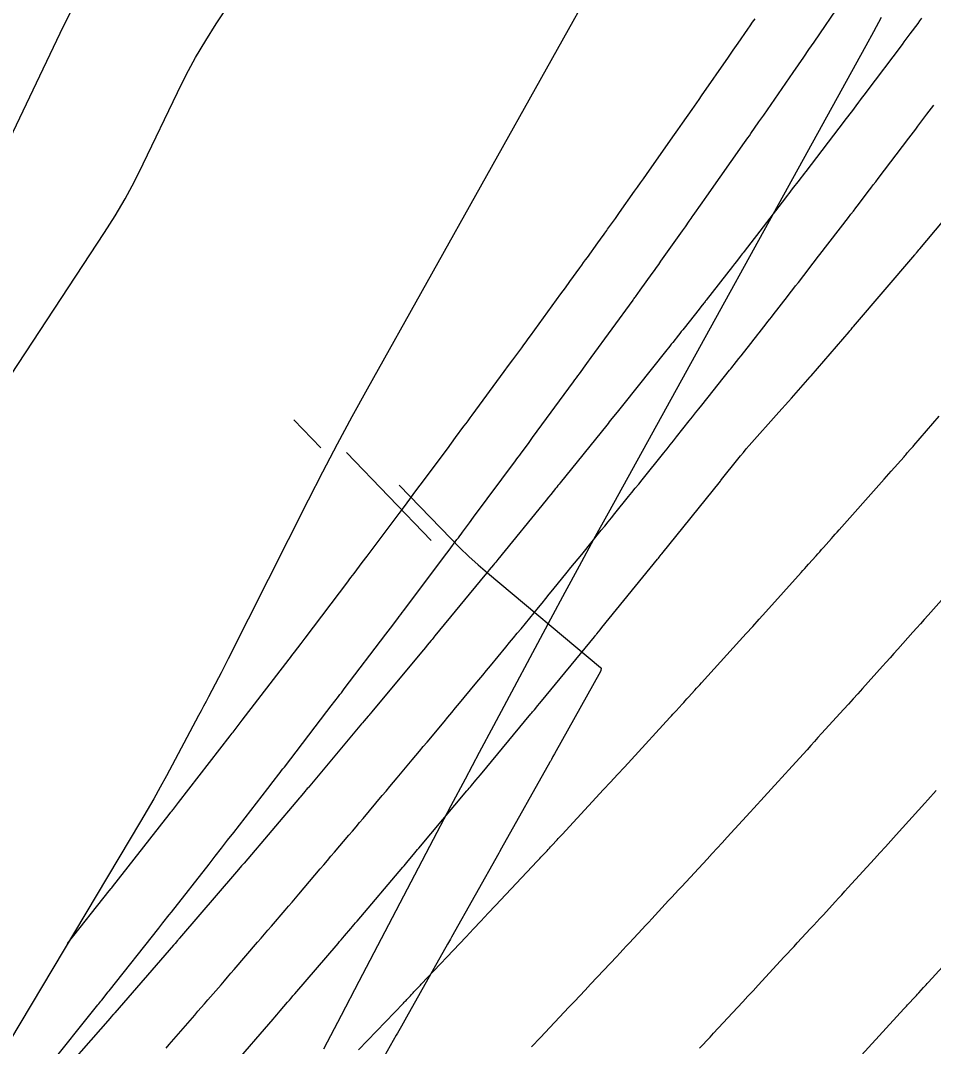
# Model space of a CAD drawing. Extents: x 1005228 to 1008882, y 1883389 to 1885754.
# Drawn here: x 1008227.6 to 1008271.83, y 1884732.75 to 1884782.43 of the extents above; entities that cross this region are included whole.
import ezdxf

# ---------------------------------------------------------------- set-up
doc = ezdxf.new("R2010")
doc.units = 0
for name, color, linetype in [('ATDIMS', 7, 'Continuous'), ('C-ANNO-NOTE', 7, 'Continuous'), ('TSOBSTACLE', 7, 'Continuous')]:
    doc.layers.add(name, color=color, linetype=linetype)

msp = doc.modelspace()

# ---------------------------------------------------------------- linework, layer by layer
at = {"layer": 'ATDIMS'}
for points in [[(1008237.849, 1884731.782), (1008239.834, 1884734.071), (1008239.922, 1884734.172), (1008240.01, 1884734.274), (1008240.098, 1884734.376), (1008240.186, 1884734.478), (1008240.537, 1884734.887), (1008240.624, 1884734.989), (1008240.712, 1884735.091), (1008240.8, 1884735.193), (1008240.887, 1884735.295), (1008242.983, 1884737.737), (1008243.06, 1884737.827), (1008243.137, 1884737.917), (1008243.214, 1884738.007), (1008243.291, 1884738.098), (1008243.598, 1884738.459), (1008243.675, 1884738.549), (1008243.752, 1884738.64), (1008243.828, 1884738.73), (1008243.905, 1884738.82), (1008246.115, 1884741.423), (1008246.18, 1884741.5), (1008246.246, 1884741.578), (1008246.312, 1884741.656), (1008246.378, 1884741.734), (1008246.64, 1884742.046), (1008246.705, 1884742.124), (1008246.771, 1884742.202), (1008246.836, 1884742.28), (1008246.902, 1884742.357), (1008249.229, 1884745.126), (1008249.283, 1884745.191), (1008249.337, 1884745.256), (1008249.391, 1884745.321), (1008249.445, 1884745.386), (1008249.662, 1884745.645), (1008249.77, 1884745.775), (1008249.878, 1884745.905), (1008252.324, 1884748.849), (1008252.367, 1884748.9), (1008252.409, 1884748.951), (1008252.451, 1884749.003), (1008252.494, 1884749.054), (1008252.663, 1884749.259), (1008252.747, 1884749.362), (1008252.832, 1884749.464), (1008255.403, 1884752.59), (1008255.433, 1884752.627), (1008255.463, 1884752.664), (1008255.493, 1884752.7), (1008255.523, 1884752.737), (1008255.674, 1884752.922), (1008255.764, 1884753.033), (1008258.462, 1884756.35), (1008258.498, 1884756.393), (1008258.533, 1884756.437), (1008258.639, 1884756.568), (1008258.674, 1884756.612), (1008261.504, 1884760.127), (1008261.524, 1884760.152), (1008261.562, 1884760.2), (1008262.351, 1884761.19), (1008262.485, 1884761.356), (1008262.621, 1884761.52), (1008262.76, 1884761.683), (1008262.901, 1884761.843), (1008264.342, 1884763.464), (1008264.495, 1884763.635), (1008264.647, 1884763.807), (1008264.799, 1884763.979), (1008264.951, 1884764.151), (1008265.856, 1884765.176), (1008265.889, 1884765.213), (1008265.895, 1884765.22), (1008267.74, 1884767.362), (1008267.772, 1884767.398), (1008267.811, 1884767.444), (1008267.834, 1884767.471), (1008267.91, 1884767.561), (1008267.949, 1884767.607), (1008270.915, 1884771.08), (1008270.936, 1884771.105), (1008270.957, 1884771.129), (1008270.977, 1884771.153), (1008270.998, 1884771.178), (1008271.079, 1884771.275), (1008271.12, 1884771.324), (1008271.161, 1884771.373), (1008273.357, 1884773.984)], [(1008247.497, 1884757.254), (1008243.388, 1884761.513)]]:
    msp.add_lwpolyline(points, dxfattribs=at)
at = {"layer": 'C-ANNO-NOTE'}
for points in [[(1008223.971, 1884770.201), (1008229.681, 1884782.158), (1008230.33, 1884783.458), (1008231.024, 1884784.733), (1008231.762, 1884785.983), (1008232.545, 1884787.208), (1008235.765, 1884792.056), (1008236.552, 1884793.279), (1008237.301, 1884794.523), (1008238.014, 1884795.789), (1008238.689, 1884797.076), (1008244.269, 1884808.102), (1008244.503, 1884808.639), (1008244.668, 1884809.191), (1008244.765, 1884809.76), (1008244.794, 1884810.344), (1008244.775, 1884812.714), (1008244.799, 1884813.3), (1008244.88, 1884813.876), (1008245.02, 1884814.441), (1008245.216, 1884814.994), (1008251.989, 1884831.458)], [(1008222.944, 1884758.919), (1008231.668, 1884772.16), (1008232.181, 1884772.968), (1008232.665, 1884773.793), (1008233.121, 1884774.633), (1008233.548, 1884775.49), (1008235.2, 1884778.949), (1008235.627, 1884779.805), (1008236.084, 1884780.645), (1008236.571, 1884781.468), (1008237.086, 1884782.274), (1008247.322, 1884797.684)], [(1008258.85, 1884790.431), (1008244.386, 1884764.577), (1008243.652, 1884763.247), (1008242.932, 1884761.908), (1008242.226, 1884760.563), (1008241.535, 1884759.209), (1008237.667, 1884751.527), (1008237.55, 1884751.296), (1008237.432, 1884751.065), (1008237.313, 1884750.835), (1008237.193, 1884750.605), (1008236.71, 1884749.687), (1008236.589, 1884749.457), (1008236.468, 1884749.228), (1008236.346, 1884748.999), (1008236.224, 1884748.77), (1008234.666, 1884745.86), (1008234.362, 1884745.301), (1008234.052, 1884744.745), (1008233.735, 1884744.193), (1008233.412, 1884743.644), (1008220.153, 1884721.449)], [(1008269.285, 1884782.572), (1008268.915, 1884781.892), (1008268.543, 1884781.213), (1008256.062, 1884758.579), (1008255.357, 1884757.297), (1008254.657, 1884756.013), (1008253.961, 1884754.727), (1008253.269, 1884753.438), (1008250.509, 1884748.279), (1008249.821, 1884746.988), (1008249.135, 1884745.696), (1008248.452, 1884744.403), (1008247.771, 1884743.108), (1008243.988, 1884735.889), (1008243.131, 1884734.254), (1008242.274, 1884732.619)]]:
    msp.add_lwpolyline(points, dxfattribs=at)
at = {"layer": 'TSOBSTACLE'}
for points in [[(1008228.843, 1884731.63), (1008231.353, 1884734.762), (1008231.398, 1884734.819), (1008231.443, 1884734.876), (1008231.488, 1884734.933), (1008231.534, 1884734.989), (1008231.849, 1884735.387), (1008231.894, 1884735.444), (1008234.295, 1884738.473), (1008234.346, 1884738.538), (1008234.398, 1884738.603), (1008234.449, 1884738.669), (1008234.5, 1884738.734), (1008234.807, 1884739.125), (1008234.91, 1884739.256), (1008236.735, 1884741.583), (1008237.034, 1884741.965), (1008237.332, 1884742.347), (1008237.63, 1884742.73), (1008237.928, 1884743.113), (1008239.578, 1884745.24), (1008239.846, 1884745.586), (1008240.115, 1884745.932), (1008240.182, 1884746.019), (1008240.249, 1884746.105), (1008240.315, 1884746.192), (1008240.382, 1884746.279), (1008242.447, 1884748.97), (1008242.657, 1884749.242), (1008243.006, 1884749.697), (1008243.075, 1884749.788), (1008243.145, 1884749.879), (1008243.215, 1884749.97), (1008243.284, 1884750.062), (1008245.302, 1884752.721), (1008245.518, 1884753.006), (1008245.878, 1884753.479), (1008245.95, 1884753.574), (1008246.021, 1884753.669), (1008246.093, 1884753.764), (1008246.164, 1884753.859), (1008248.144, 1884756.496), (1008248.365, 1884756.789), (1008248.744, 1884757.294), (1008248.811, 1884757.384), (1008248.878, 1884757.473), (1008248.945, 1884757.563), (1008249.012, 1884757.653), (1008249.346, 1884758.103), (1008249.547, 1884758.373), (1008251.576, 1884761.105), (1008251.645, 1884761.199), (1008251.715, 1884761.293), (1008251.785, 1884761.388), (1008251.854, 1884761.482), (1008252.201, 1884761.954), (1008252.409, 1884762.237), (1008254.388, 1884764.932), (1008254.46, 1884765.03), (1008254.532, 1884765.128), (1008254.604, 1884765.226), (1008254.676, 1884765.325), (1008255.034, 1884765.818), (1008255.249, 1884766.113), (1008257.271, 1884768.897), (1008257.3, 1884768.937), (1008257.33, 1884768.978), (1008257.359, 1884769.018), (1008257.388, 1884769.058), (1008257.621, 1884769.381), (1008258.198, 1884770.182), (1008258.304, 1884770.329), (1008258.409, 1884770.476), (1008258.514, 1884770.623), (1008258.619, 1884770.771), (1008259.662, 1884772.24), (1008259.806, 1884772.444), (1008259.999, 1884772.715), (1008260.047, 1884772.783), (1008260.095, 1884772.851), (1008260.143, 1884772.918), (1008260.191, 1884772.986), (1008260.621, 1884773.599), (1008260.847, 1884773.92), (1008262.677, 1884776.522), (1008262.755, 1884776.633), (1008262.832, 1884776.743), (1008262.909, 1884776.854), (1008262.986, 1884776.965), (1008263.371, 1884777.519), (1008263.602, 1884777.852), (1008265.036, 1884779.92), (1008265.29, 1884780.287), (1008265.543, 1884780.654), (1008265.796, 1884781.022), (1008266.049, 1884781.391), (1008267.393, 1884783.357)], [(1008271.252, 1884782.541), (1008271.157, 1884782.414), (1008271.062, 1884782.288), (1008270.683, 1884781.782), (1008270.588, 1884781.655), (1008270.493, 1884781.529), (1008270.398, 1884781.403), (1008270.303, 1884781.276), (1008268.555, 1884778.95), (1008268.467, 1884778.833), (1008268.379, 1884778.717), (1008268.291, 1884778.6), (1008268.202, 1884778.484), (1008267.848, 1884778.018), (1008267.76, 1884777.902), (1008267.671, 1884777.786), (1008267.583, 1884777.67), (1008267.494, 1884777.553), (1008265.645, 1884775.126), (1008265.563, 1884775.019), (1008265.481, 1884774.913), (1008265.399, 1884774.806), (1008265.317, 1884774.699), (1008264.988, 1884774.273), (1008264.906, 1884774.167), (1008264.824, 1884774.06), (1008264.742, 1884773.954), (1008264.659, 1884773.847), (1008262.653, 1884771.249), (1008262.607, 1884771.189), (1008262.56, 1884771.128), (1008262.513, 1884771.068), (1008262.466, 1884771.007), (1008262.278, 1884770.766), (1008262.184, 1884770.645), (1008262.09, 1884770.525), (1008260.819, 1884768.893), (1008260.79, 1884768.857), (1008260.762, 1884768.82), (1008260.733, 1884768.784), (1008260.705, 1884768.748), (1008260.562, 1884768.567), (1008260.476, 1884768.458), (1008259.75, 1884767.541), (1008259.681, 1884767.453), (1008259.611, 1884767.366), (1008259.541, 1884767.278), (1008259.472, 1884767.19), (1008259.192, 1884766.839), (1008259.122, 1884766.752), (1008259.052, 1884766.664), (1008258.983, 1884766.576), (1008258.913, 1884766.489), (1008256.759, 1884763.786), (1008256.695, 1884763.707), (1008256.632, 1884763.628), (1008256.569, 1884763.549), (1008256.505, 1884763.47), (1008256.251, 1884763.154), (1008256.187, 1884763.075), (1008256.123, 1884762.996), (1008256.06, 1884762.917), (1008255.996, 1884762.838), (1008253.749, 1884760.049), (1008253.691, 1884759.978), (1008253.634, 1884759.907), (1008253.577, 1884759.836), (1008253.519, 1884759.765), (1008253.289, 1884759.482), (1008253.174, 1884759.341), (1008253.059, 1884759.2), (1008250.721, 1884756.329), (1008250.669, 1884756.266), (1008250.618, 1884756.203), (1008250.566, 1884756.14), (1008250.515, 1884756.077), (1008250.308, 1884755.826), (1008250.205, 1884755.7), (1008250.101, 1884755.575), (1008247.674, 1884752.627), (1008247.628, 1884752.571), (1008247.583, 1884752.516), (1008247.537, 1884752.46), (1008247.491, 1884752.405), (1008247.307, 1884752.184), (1008247.215, 1884752.074), (1008247.123, 1884751.963), (1008244.61, 1884748.942), (1008244.57, 1884748.894), (1008244.53, 1884748.846), (1008244.489, 1884748.797), (1008244.449, 1884748.749), (1008244.247, 1884748.509), (1008244.166, 1884748.413), (1008244.126, 1884748.365), (1008241.527, 1884745.275), (1008241.492, 1884745.234), (1008241.457, 1884745.193), (1008241.423, 1884745.152), (1008241.388, 1884745.11), (1008241.213, 1884744.905), (1008241.143, 1884744.822), (1008241.108, 1884744.781), (1008238.427, 1884741.626), (1008238.397, 1884741.592), (1008238.368, 1884741.557), (1008238.338, 1884741.522), (1008238.308, 1884741.488), (1008238.16, 1884741.315), (1008238.071, 1884741.211), (1008235.308, 1884737.995), (1008235.284, 1884737.967), (1008235.259, 1884737.939), (1008235.235, 1884737.911), (1008235.21, 1884737.882), (1008235.088, 1884737.741), (1008235.014, 1884737.656), (1008232.172, 1884734.382), (1008232.153, 1884734.36), (1008232.133, 1884734.338), (1008232.114, 1884734.316), (1008232.094, 1884734.293), (1008231.978, 1884734.16), (1008231.939, 1884734.116), (1008229.018, 1884730.787)], [(1008229.882, 1884737.735), (1008231.897, 1884740.278), (1008231.994, 1884740.401), (1008232.022, 1884740.436), (1008232.05, 1884740.471), (1008234.626, 1884743.755), (1008234.755, 1884743.92), (1008234.887, 1884744.088), (1008234.918, 1884744.127), (1008234.948, 1884744.166), (1008234.979, 1884744.206), (1008235.009, 1884744.245), (1008235.252, 1884744.558), (1008237.756, 1884747.786), (1008237.805, 1884747.85), (1008237.854, 1884747.913), (1008237.903, 1884747.976), (1008237.951, 1884748.04), (1008238.243, 1884748.42), (1008238.341, 1884748.547), (1008240.612, 1884751.506), (1008240.677, 1884751.59), (1008240.741, 1884751.674), (1008240.805, 1884751.759), (1008240.869, 1884751.843), (1008241.19, 1884752.266), (1008241.383, 1884752.519), (1008243.451, 1884755.244), (1008243.529, 1884755.348), (1008243.608, 1884755.451), (1008243.686, 1884755.555), (1008243.764, 1884755.659), (1008244.154, 1884756.178), (1008244.388, 1884756.49), (1008245.946, 1884758.565), (1008246.201, 1884758.904), (1008246.455, 1884759.244), (1008246.708, 1884759.584), (1008246.962, 1884759.924), (1008248.278, 1884761.697), (1008248.479, 1884761.968), (1008248.68, 1884762.238), (1008249.082, 1884762.78), (1008249.183, 1884762.915), (1008249.283, 1884763.05), (1008249.383, 1884763.186), (1008249.483, 1884763.322), (1008251.032, 1884765.43), (1008251.244, 1884765.718), (1008251.456, 1884766.007), (1008251.879, 1884766.584), (1008251.985, 1884766.728), (1008252.091, 1884766.872), (1008252.197, 1884767.017), (1008252.302, 1884767.162), (1008253.775, 1884769.189), (1008253.996, 1884769.493), (1008254.217, 1884769.797), (1008254.695, 1884770.456), (1008254.787, 1884770.582), (1008254.879, 1884770.709), (1008254.971, 1884770.836), (1008255.063, 1884770.963), (1008255.57, 1884771.666), (1008255.698, 1884771.845), (1008255.87, 1884772.083), (1008255.913, 1884772.142), (1008255.956, 1884772.202), (1008255.998, 1884772.262), (1008256.041, 1884772.321), (1008256.417, 1884772.852), (1008256.614, 1884773.13), (1008257.347, 1884774.163), (1008257.491, 1884774.366), (1008257.635, 1884774.569), (1008257.779, 1884774.773), (1008257.922, 1884774.976), (1008259.206, 1884776.802), (1008259.438, 1884777.131), (1008259.669, 1884777.461), (1008260.132, 1884778.119), (1008260.248, 1884778.284), (1008260.364, 1884778.449), (1008260.479, 1884778.614), (1008260.594, 1884778.78), (1008261.891, 1884780.65), (1008262.126, 1884780.989), (1008262.362, 1884781.328), (1008262.839, 1884782.017), (1008262.953, 1884782.182), (1008263.067, 1884782.347), (1008263.181, 1884782.512)], [(1008234.651, 1884732.668), (1008234.803, 1884732.844), (1008236.038, 1884734.266), (1008236.198, 1884734.45), (1008236.358, 1884734.634), (1008236.517, 1884734.818), (1008236.677, 1884735.002), (1008237.315, 1884735.738), (1008237.475, 1884735.922), (1008237.634, 1884736.107), (1008237.793, 1884736.291), (1008237.952, 1884736.476), (1008239.088, 1884737.798), (1008239.255, 1884737.992), (1008239.421, 1884738.186), (1008239.588, 1884738.38), (1008239.754, 1884738.574), (1008240.42, 1884739.349), (1008240.586, 1884739.543), (1008240.752, 1884739.737), (1008240.918, 1884739.932), (1008241.084, 1884740.126), (1008242.118, 1884741.343), (1008242.291, 1884741.547), (1008242.465, 1884741.752), (1008242.638, 1884741.956), (1008242.812, 1884742.16), (1008243.505, 1884742.977), (1008243.679, 1884743.181), (1008243.852, 1884743.386), (1008244.024, 1884743.591), (1008244.197, 1884743.795), (1008245.127, 1884744.902), (1008245.308, 1884745.116), (1008245.489, 1884745.331), (1008245.669, 1884745.546), (1008245.85, 1884745.761), (1008246.572, 1884746.621), (1008246.753, 1884746.836), (1008246.933, 1884747.051), (1008247.113, 1884747.267), (1008247.293, 1884747.482), (1008248.116, 1884748.472), (1008248.304, 1884748.698), (1008248.492, 1884748.924), (1008248.68, 1884749.151), (1008248.868, 1884749.377), (1008249.624, 1884750.286), (1008249.81, 1884750.51), (1008249.996, 1884750.734), (1008250.181, 1884750.958), (1008250.366, 1884751.183), (1008251.106, 1884752.082), (1008251.291, 1884752.306), (1008251.476, 1884752.531), (1008251.661, 1884752.756), (1008251.846, 1884752.98), (1008252.689, 1884754.006), (1008252.865, 1884754.219), (1008253.04, 1884754.434), (1008253.215, 1884754.648), (1008253.39, 1884754.862), (1008254.089, 1884755.721), (1008254.264, 1884755.935), (1008254.439, 1884756.15), (1008254.614, 1884756.365), (1008254.788, 1884756.579), (1008255.735, 1884757.744), (1008255.901, 1884757.947), (1008256.066, 1884758.15), (1008256.23, 1884758.354), (1008256.395, 1884758.558), (1008257.052, 1884759.374), (1008257.217, 1884759.578), (1008257.381, 1884759.782), (1008257.545, 1884759.986), (1008257.71, 1884760.19), (1008258.764, 1884761.499), (1008258.918, 1884761.692), (1008259.073, 1884761.884), (1008259.227, 1884762.076), (1008259.381, 1884762.269), (1008259.995, 1884763.04), (1008260.149, 1884763.233), (1008260.303, 1884763.426), (1008260.456, 1884763.619), (1008260.61, 1884763.811), (1008261.949, 1884765.493), (1008262.005, 1884765.564), (1008262.061, 1884765.634), (1008262.117, 1884765.705), (1008262.173, 1884765.776), (1008262.397, 1884766.059), (1008262.509, 1884766.2), (1008262.621, 1884766.342), (1008263.045, 1884766.878), (1008263.13, 1884766.986), (1008263.215, 1884767.094), (1008263.3, 1884767.203), (1008263.385, 1884767.311), (1008263.724, 1884767.746), (1008263.809, 1884767.855), (1008263.893, 1884767.964), (1008263.978, 1884768.072), (1008264.063, 1884768.181), (1008264.756, 1884769.071), (1008264.887, 1884769.24), (1008265.019, 1884769.41), (1008265.15, 1884769.579), (1008265.281, 1884769.749), (1008265.805, 1884770.427), (1008265.936, 1884770.597), (1008266.067, 1884770.767), (1008266.198, 1884770.936), (1008266.329, 1884771.106), (1008267.708, 1884772.893), (1008267.828, 1884773.05), (1008267.949, 1884773.207), (1008268.07, 1884773.365), (1008268.19, 1884773.522), (1008268.67, 1884774.152), (1008268.79, 1884774.31), (1008268.91, 1884774.467), (1008269.03, 1884774.625), (1008269.15, 1884774.783), (1008270.636, 1884776.735), (1008270.746, 1884776.879), (1008270.856, 1884777.024), (1008270.965, 1884777.169), (1008271.075, 1884777.314), (1008271.511, 1884777.895), (1008271.62, 1884778.04), (1008271.729, 1884778.185), (1008271.838, 1884778.331)], [(1008240.837, 1884763.092), (1008242.149, 1884761.732)], [(1008243.976, 1884732.58), (1008246.147, 1884734.847), (1008246.189, 1884734.892), (1008246.232, 1884734.936), (1008246.275, 1884734.981), (1008246.318, 1884735.026), (1008246.488, 1884735.205), (1008246.531, 1884735.25), (1008246.574, 1884735.295), (1008246.616, 1884735.34), (1008246.659, 1884735.385), (1008246.839, 1884735.577), (1008246.883, 1884735.624), (1008246.927, 1884735.67), (1008246.972, 1884735.717), (1008247.016, 1884735.764), (1008249.192, 1884738.061), (1008249.549, 1884738.438), (1008249.905, 1884738.816), (1008250.262, 1884739.195), (1008250.617, 1884739.574), (1008252.632, 1884741.721), (1008252.691, 1884741.785), (1008252.751, 1884741.848), (1008252.81, 1884741.911), (1008252.869, 1884741.974), (1008253.105, 1884742.228), (1008253.164, 1884742.291), (1008253.223, 1884742.355), (1008253.282, 1884742.418), (1008253.341, 1884742.482), (1008253.59, 1884742.752), (1008253.651, 1884742.818), (1008253.712, 1884742.885), (1008253.773, 1884742.951), (1008253.835, 1884743.017), (1008255.848, 1884745.187), (1008256.184, 1884745.551), (1008256.521, 1884745.915), (1008256.857, 1884746.279), (1008257.192, 1884746.644), (1008259.054, 1884748.671), (1008259.129, 1884748.753), (1008259.204, 1884748.835), (1008259.279, 1884748.917), (1008259.354, 1884748.999), (1008259.654, 1884749.328), (1008259.729, 1884749.41), (1008259.804, 1884749.493), (1008259.879, 1884749.575), (1008259.954, 1884749.658), (1008260.27, 1884750.008), (1008260.348, 1884750.094), (1008260.426, 1884750.18), (1008260.503, 1884750.266), (1008260.581, 1884750.352), (1008262.435, 1884752.392), (1008262.752, 1884752.742), (1008263.068, 1884753.091), (1008263.384, 1884753.442), (1008263.7, 1884753.792), (1008265.411, 1884755.694), (1008265.501, 1884755.796), (1008265.592, 1884755.897), (1008265.683, 1884755.998), (1008265.774, 1884756.099), (1008266.136, 1884756.505), (1008266.226, 1884756.606), (1008266.317, 1884756.708), (1008266.407, 1884756.81), (1008266.497, 1884756.911), (1008266.88, 1884757.344), (1008266.973, 1884757.45), (1008267.067, 1884757.556), (1008267.161, 1884757.661), (1008267.255, 1884757.767), (1008269.314, 1884760.081), (1008269.43, 1884760.213), (1008269.547, 1884760.344), (1008269.664, 1884760.476), (1008269.78, 1884760.608), (1008270.399, 1884761.309), (1008270.439, 1884761.354), (1008270.479, 1884761.399), (1008270.518, 1884761.444), (1008270.558, 1884761.489), (1008270.717, 1884761.67), (1008270.756, 1884761.715), (1008270.796, 1884761.76), (1008270.835, 1884761.806), (1008270.875, 1884761.851), (1008272.094, 1884763.267)], [(1008245.939, 1884759.935), (1008248.456, 1884757.325), (1008248.881, 1884756.897), (1008249.318, 1884756.479), (1008249.765, 1884756.074), (1008250.223, 1884755.681), (1008255.699, 1884751.106), (1008255.711, 1884751.094), (1008255.719, 1884751.08), (1008255.723, 1884751.065), (1008255.723, 1884751.048), (1008255.715, 1884750.977), (1008255.713, 1884750.96), (1008255.708, 1884750.943), (1008255.702, 1884750.927), (1008255.694, 1884750.911), (1008253.465, 1884746.912), (1008253.392, 1884746.782), (1008253.319, 1884746.651), (1008253.301, 1884746.619), (1008253.283, 1884746.586), (1008253.265, 1884746.554), (1008253.246, 1884746.521), (1008250.899, 1884742.343), (1008250.8, 1884742.167), (1008250.767, 1884742.108), (1008248.477, 1884738.035), (1008248.43, 1884737.95), (1008248.382, 1884737.866), (1008248.334, 1884737.781), (1008248.287, 1884737.696), (1008246.301, 1884734.168), (1008246.053, 1884733.728), (1008245.991, 1884733.618), (1008245.929, 1884733.508), (1008245.867, 1884733.398), (1008245.804, 1884733.288), (1008243.61, 1884729.419)], [(1008272.343, 1884754.513), (1008271.565, 1884753.634), (1008271.382, 1884753.427), (1008271.198, 1884753.22), (1008271.015, 1884753.013), (1008270.831, 1884752.807), (1008270.094, 1884751.983), (1008269.909, 1884751.777), (1008269.725, 1884751.571), (1008269.54, 1884751.365), (1008269.355, 1884751.159), (1008268.381, 1884750.075), (1008268.157, 1884749.826), (1008267.932, 1884749.577), (1008267.707, 1884749.329), (1008267.482, 1884749.081), (1008266.407, 1884747.897), (1008266.231, 1884747.703), (1008266.055, 1884747.509), (1008265.879, 1884747.315), (1008265.703, 1884747.12), (1008264.987, 1884746.327), (1008264.818, 1884746.14), (1008264.649, 1884745.954), (1008264.48, 1884745.767), (1008264.31, 1884745.581), (1008263.631, 1884744.837), (1008263.461, 1884744.652), (1008263.291, 1884744.466), (1008263.121, 1884744.28), (1008262.951, 1884744.095), (1008261.834, 1884742.879), (1008261.591, 1884742.614), (1008261.348, 1884742.35), (1008261.104, 1884742.087), (1008260.86, 1884741.823), (1008259.634, 1884740.502), (1008259.474, 1884740.328), (1008259.313, 1884740.155), (1008259.153, 1884739.981), (1008258.992, 1884739.808), (1008258.339, 1884739.099), (1008258.185, 1884738.932), (1008258.031, 1884738.765), (1008257.876, 1884738.599), (1008257.721, 1884738.433), (1008257.102, 1884737.768), (1008256.947, 1884737.602), (1008256.792, 1884737.436), (1008256.637, 1884737.27), (1008256.481, 1884737.105), (1008255.219, 1884735.759), (1008254.957, 1884735.48), (1008254.695, 1884735.201), (1008254.432, 1884734.923), (1008254.168, 1884734.644), (1008252.789, 1884733.188), (1008252.644, 1884733.035), (1008252.499, 1884732.882), (1008252.355, 1884732.729)], [(1008260.496, 1884732.665), (1008260.665, 1884732.844), (1008260.833, 1884733.024), (1008261.001, 1884733.205), (1008261.169, 1884733.385), (1008262.337, 1884734.637), (1008262.588, 1884734.907), (1008262.838, 1884735.176), (1008263.088, 1884735.446), (1008263.337, 1884735.716), (1008264.599, 1884737.085), (1008264.756, 1884737.255), (1008264.914, 1884737.425), (1008265.071, 1884737.595), (1008265.229, 1884737.765), (1008265.872, 1884738.459), (1008266.023, 1884738.622), (1008266.174, 1884738.786), (1008266.325, 1884738.949), (1008266.476, 1884739.113), (1008267.078, 1884739.769), (1008267.228, 1884739.932), (1008267.379, 1884740.097), (1008267.529, 1884740.261), (1008267.679, 1884740.425), (1008268.966, 1884741.835), (1008269.23, 1884742.125), (1008269.494, 1884742.415), (1008269.757, 1884742.705), (1008270.02, 1884742.996), (1008271.406, 1884744.531), (1008271.545, 1884744.685), (1008271.684, 1884744.838), (1008271.823, 1884744.991), (1008271.962, 1884745.145)], [(1008268.335, 1884732.333), (1008270.393, 1884734.564), (1008270.454, 1884734.63), (1008270.514, 1884734.696), (1008270.575, 1884734.761), (1008270.636, 1884734.827), (1008270.884, 1884735.095), (1008270.943, 1884735.158), (1008271.001, 1884735.221), (1008271.059, 1884735.284), (1008271.117, 1884735.347), (1008271.35, 1884735.601), (1008271.408, 1884735.664), (1008271.466, 1884735.727), (1008271.524, 1884735.791), (1008271.582, 1884735.854), (1008273.621, 1884738.088)]]:
    msp.add_lwpolyline(points, dxfattribs=at)

doc.saveas('drawing.dxf')
